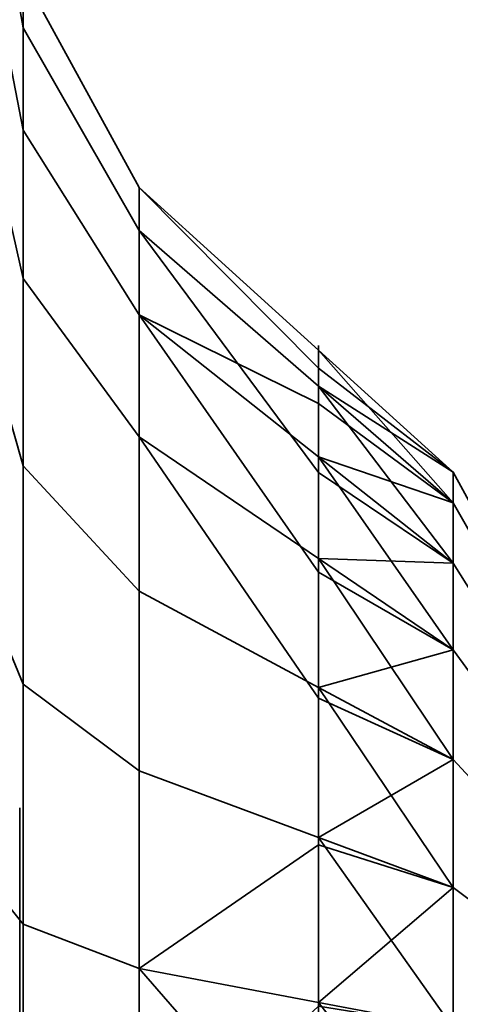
# Model space of a CAD drawing. Header units: millimetres. Extents: x -603 to 3703, y -120 to 193.
# Tile 303 of 656: x 1011.05 to 1011.65, y -15.768 to -14.426. Entities that reach past the tile are written whole.
import ezdxf

# ---------------------------------------------------------------- set-up
doc = ezdxf.new("R2010")
doc.units = ezdxf.units.MM
doc.layers.add('152', color=7, linetype='Continuous', true_color=0xffffff)

# ---------------------------------------------------------------- blocks, each defined once
blk = doc.blocks.new('UG_SURFACE_002')
at = {"layer": '152', "color": 252, "linetype": 'Continuous', "lineweight": 35}
for points in [[(2177.5, -35, 2213.0001), (2177.5, 174.4, 2213.0001), (822.5, 174.4, 2213.0001), (822.5, -35, 2213.0001)], [(972.5, -35, 2063), (972.5, 174.4, 2063), (2027.4999, 174.4, 2063), (2027.4999, -35, 2063)]]:
    blk.add_3dface(points, dxfattribs=at)
blk = doc.blocks.new('UG_SURFACE_087')
at = {"layer": '152', "color": 252, "linetype": 'Continuous', "lineweight": 35}
for points in [[(1011, 14.42, 2022.5), (1011, -46.92, 2022.5), (1012.5, -46.92, 2020.9999), (1012.5, 14.42, 2020.9999)], [(1012.5, 14.42, -7), (1012.5, -46.92, -7), (1011, -46.92, -7), (1011, 14.42, -7)]]:
    blk.add_3dface(points, dxfattribs=at)
blk = doc.blocks.new('UG_SURFACE_088')
at = {"layer": '152', "color": 252, "linetype": 'Continuous', "lineweight": 35}
for points in [[(1011, 14.42, 2022.5), (1011, -46.92, 2022.5), (1012.5, -46.92, 2020.9999), (1012.5, 14.42, 2020.9999)], [(1012.5, 14.42, -7), (1012.5, -46.92, -7), (1011, -46.92, -7), (1011, 14.42, -7)]]:
    blk.add_3dface(points, dxfattribs=at)
blk = doc.blocks.new('UG_SURFACE_089')
at = {"layer": '152', "color": 252, "linetype": 'Continuous', "lineweight": 35}
for points in [[(1011, -46.92, 2022.5), (1989, -46.92, 2022.5), (1989, 14.42, 2022.5), (1011, 14.42, 2022.5)], [(1011, -46.92, 2022.5), (1011, 14.42, 2022.5), (1012.5, 14.42, 2020.9999), (1012.5, -46.92, 2020.9999)]]:
    blk.add_3dface(points, dxfattribs=at)
blk = doc.blocks.new('UG_SURFACE_091')
at = {"layer": '152', "color": 252, "linetype": 'Continuous', "lineweight": 35}
for points in [[(1011.0548, -14.5767, 1000.8217), (1011.0548, -14.3655, 1000.1718), (1011, -14.0411, 1000.2059), (1011, -14.2942, 1000.9848)], [(1011.0548, -14.3655, 1000.1718), (1011.0548, -14.437, 999.4922), (1011, -14.1267, 999.3913), (1011, -14.0411, 1000.2059)], [(1011.0548, -14.5767, 1180.8218), (1011.0548, -14.3655, 1180.1718), (1011, -14.0411, 1180.2059), (1011, -14.2942, 1180.9849)], [(1011.0548, -14.3655, 1180.1718), (1011.0548, -14.437, 1179.4921), (1011, -14.1267, 1179.3914), (1011, -14.0411, 1180.2059)], [(1011.0548, -14.437, 999.4922), (1011.0548, -14.7787, 998.9003), (1011, -14.5362, 998.682), (1011, -14.1267, 999.3913)], [(1011.0548, -14.437, 1179.4921), (1011.0548, -14.7787, 1178.9004), (1011, -14.5362, 1178.682), (1011, -14.1267, 1179.3914)], [(1011.0548, -15.034, 1001.3295), (1011.0548, -14.5767, 1000.8217), (1011, -14.2942, 1000.9848), (1011, -14.8422, 1001.5935)], [(1011.0548, -15.034, 1181.3296), (1011.0548, -14.5767, 1180.8218), (1011, -14.2942, 1180.9849), (1011, -14.8422, 1181.5935)], [(1011.2128, -14.8283, 1000.6765), (1011.2128, -14.6545, 1000.1414), (1011.0548, -14.3655, 1000.1718), (1011.0548, -14.5767, 1000.8217)], [(1011.2128, -14.6545, 1000.1414), (1011.2128, -14.7133, 999.5819), (1011.0548, -14.437, 999.4922), (1011.0548, -14.3655, 1000.1718)], [(1011.2128, -14.8283, 1180.6765), (1011.2128, -14.6545, 1180.1414), (1011.0548, -14.3655, 1180.1718), (1011.0548, -14.5767, 1180.8218)], [(1011.2128, -14.6545, 1180.1414), (1011.2128, -14.7133, 1179.5819), (1011.0548, -14.437, 1179.4921), (1011.0548, -14.3655, 1180.1718)], [(1011.2128, -14.7133, 999.5819), (1011.2128, -14.9946, 999.0947), (1011.0548, -14.7787, 998.9003), (1011.0548, -14.437, 999.4922)], [(1011.2128, -14.7133, 1179.5819), (1011.2128, -14.9946, 1179.0947), (1011.0548, -14.7787, 1178.9004), (1011.0548, -14.437, 1179.4921)], [(1011.0548, -14.7787, 998.9003), (1011.0548, -15.3315, 998.4986), (1011, -15.1989, 998.2006), (1011, -14.5362, 998.682)], [(1011.0548, -14.7787, 1178.9004), (1011.0548, -15.3315, 1178.4986), (1011, -15.1989, 1178.2006), (1011, -14.5362, 1178.682)], [(1011.2128, -15.2048, 1001.0946), (1011.2128, -14.8283, 1000.6765), (1011.0548, -14.5767, 1000.8217), (1011.0548, -15.034, 1001.3295)], [(1011.2128, -15.2048, 1181.0945), (1011.2128, -14.8283, 1180.6765), (1011.0548, -14.5767, 1180.8218), (1011.0548, -15.034, 1181.3296)], [(1011.2128, -14.6545, 1000.1414), (1011.4571, -14.8763, 1000.1181), (1011.4571, -14.9009, 999.8845)], [(1011.4571, -14.9489, 1000.3415), (1011.4571, -14.8763, 1000.1181), (1011.2128, -14.6545, 1000.1414), (1011.2128, -14.8283, 1000.6765)], [(1011.4571, -14.9009, 999.8845), (1011.4571, -14.9254, 999.6508), (1011.2128, -14.7133, 999.5819), (1011.2128, -14.6545, 1000.1414)], [(1011.4571, -15.0215, 1180.5649), (1011.4571, -14.8763, 1180.1181), (1011.2128, -14.6545, 1180.1414), (1011.2128, -14.8283, 1180.6765)], [(1011.4571, -14.8763, 1180.1181), (1011.4571, -14.9254, 1179.6509), (1011.2128, -14.7133, 1179.5819), (1011.2128, -14.6545, 1180.1414)], [(1011.2128, -14.7133, 999.5819), (1011.4571, -14.9254, 999.6508), (1011.4571, -15.0429, 999.4474)], [(1011.4571, -15.0429, 999.4474), (1011.4571, -15.1603, 999.244), (1011.2128, -14.9946, 999.0947), (1011.2128, -14.7133, 999.5819)], [(1011.4571, -14.9254, 1179.6509), (1011.4571, -15.1603, 1179.2439), (1011.2128, -14.9946, 1179.0947), (1011.2128, -14.7133, 1179.5819)], [(1011.2128, -14.9946, 999.0947), (1011.2128, -15.4497, 998.764), (1011.0548, -15.3315, 998.4986), (1011.0548, -14.7787, 998.9003)], [(1011.2128, -14.9946, 1179.0947), (1011.2128, -15.4497, 1178.7641), (1011.0548, -15.3315, 1178.4986), (1011.0548, -14.7787, 1178.9004)], [(1011.2128, -14.8283, 1000.6765), (1011.4571, -15.0215, 1000.5649), (1011.4571, -14.9489, 1000.3415)], [(1011.2128, -14.8283, 1000.6765), (1011.2128, -15.2048, 1001.0946), (1011.4571, -15.3359, 1000.9141), (1011.4571, -15.1787, 1000.7395)], [(1011.4571, -15.1787, 1000.7395), (1011.4571, -15.0215, 1000.5649), (1011.2128, -14.8283, 1000.6765)], [(1011.4571, -15.3359, 1180.914), (1011.4571, -15.0215, 1180.5649), (1011.2128, -14.8283, 1180.6765), (1011.2128, -15.2048, 1181.0945)], [(1011.0548, -15.6583, 1001.6075), (1011.0548, -15.034, 1001.3295), (1011, -14.8422, 1001.5935), (1011, -15.5905, 1001.9267)], [(1011.0548, -15.6583, 1181.6075), (1011.0548, -15.034, 1181.3296), (1011, -14.8422, 1181.5935), (1011, -15.5905, 1181.9266)], [(1011.6403, -15.0845, 1000.2974), (1011.6403, -15.0427, 999.8994), (1011.4571, -14.8763, 1000.1181)], [(1011.6403, -15.0427, 999.8994), (1011.4571, -14.9009, 999.8845), (1011.4571, -14.8763, 1000.1181)], [(1011.4571, -14.8763, 1000.1181), (1011.4571, -14.9489, 1000.3415), (1011.6403, -15.0845, 1000.2974)], [(1011.6403, -15.1664, 1180.4813), (1011.6403, -15.0427, 1180.1006), (1011.4571, -14.8763, 1180.1181), (1011.4571, -15.0215, 1180.5649)], [(1011.6403, -15.0427, 1180.1006), (1011.6403, -15.0845, 1179.7025), (1011.4571, -14.9254, 1179.6509), (1011.4571, -14.8763, 1180.1181)], [(1011.4571, -14.9254, 999.6508), (1011.4571, -14.9009, 999.8845), (1011.6403, -15.0427, 999.8994)], [(1011.6403, -15.1664, 999.5187), (1011.4571, -15.0429, 999.4474), (1011.4571, -14.9254, 999.6508)], [(1011.4571, -14.9254, 999.6508), (1011.6403, -15.0427, 999.8994), (1011.6403, -15.1664, 999.5187)], [(1011.6403, -15.0845, 1179.7025), (1011.6403, -15.2847, 1179.3559), (1011.4571, -15.1603, 1179.2439), (1011.4571, -14.9254, 1179.6509)], [(1011.6403, -15.0845, 1000.2974), (1011.4571, -14.9489, 1000.3415), (1011.4571, -15.0215, 1000.5649)], [(1011.2128, -14.9946, 999.0947), (1011.4571, -15.1603, 999.244), (1011.4571, -15.3504, 999.1059)], [(1011.4571, -15.3504, 999.1059), (1011.4571, -15.5404, 998.9678), (1011.2128, -15.4497, 998.764), (1011.2128, -14.9946, 999.0947)], [(1011.4571, -15.1603, 1179.2439), (1011.4571, -15.5404, 1178.9678), (1011.2128, -15.4497, 1178.7641), (1011.2128, -14.9946, 1179.0947)], [(1011.4571, -15.0215, 1000.5649), (1011.6403, -15.2847, 1000.6441), (1011.6403, -15.0845, 1000.2974)], [(1011.4571, -15.0215, 1000.5649), (1011.4571, -15.1787, 1000.7395), (1011.6403, -15.2847, 1000.6441)], [(1011.6403, -15.4342, 1180.7787), (1011.6403, -15.1664, 1180.4813), (1011.4571, -15.0215, 1180.5649), (1011.4571, -15.3359, 1180.914)], [(1011.2128, -15.7187, 1001.3233), (1011.2128, -15.2048, 1001.0946), (1011.0548, -15.034, 1001.3295), (1011.0548, -15.6583, 1001.6075)], [(1011.2128, -15.7187, 1181.3234), (1011.2128, -15.2048, 1181.0945), (1011.0548, -15.034, 1181.3296), (1011.0548, -15.6583, 1181.6075)], [(1011.4571, -15.1603, 999.244), (1011.4571, -15.0429, 999.4474), (1011.6403, -15.1664, 999.5187)], [(1011.6403, -15.1664, 999.5187), (1011.6403, -15.0427, 999.8994), (1011.7589, -15.2594, 999.9222), (1011.7589, -15.3551, 999.6276)], [(1011.6403, -15.0427, 999.8994), (1011.6403, -15.0845, 1000.2974), (1011.7589, -15.2918, 1000.2301), (1011.7589, -15.2594, 999.9222)], [(1011.7589, -15.3551, 1180.3724), (1011.7589, -15.2594, 1180.0778), (1011.6403, -15.0427, 1180.1006), (1011.6403, -15.1664, 1180.4813)], [(1011.7589, -15.2594, 1180.0778), (1011.7589, -15.2918, 1179.7699), (1011.6403, -15.0845, 1179.7025), (1011.6403, -15.0427, 1180.1006)], [(1011.6403, -15.0845, 1000.2974), (1011.6403, -15.2847, 1000.6441), (1011.7589, -15.4466, 1000.4983), (1011.7589, -15.2918, 1000.2301)], [(1011.7589, -15.2918, 1179.7699), (1011.7589, -15.4466, 1179.5018), (1011.6403, -15.2847, 1179.3559), (1011.6403, -15.0845, 1179.7025)], [(1011.6403, -15.1664, 999.5187), (1011.6403, -15.4342, 999.2213), (1011.4571, -15.1603, 999.244)], [(1011.6403, -15.4342, 999.2213), (1011.4571, -15.3504, 999.1059), (1011.4571, -15.1603, 999.244)], [(1011.6403, -15.2847, 1179.3559), (1011.6403, -15.6085, 1179.1207), (1011.4571, -15.5404, 1178.9678), (1011.4571, -15.1603, 1179.2439)], [(1011.6403, -15.4342, 999.2213), (1011.6403, -15.1664, 999.5187), (1011.7589, -15.3551, 999.6276), (1011.7589, -15.5623, 999.3975)], [(1011.7589, -15.5623, 1180.6024), (1011.7589, -15.3551, 1180.3724), (1011.6403, -15.1664, 1180.4813), (1011.6403, -15.4342, 1180.7787)], [(1011.6403, -15.2847, 1000.6441), (1011.4571, -15.1787, 1000.7395), (1011.4571, -15.3359, 1000.9141)], [(1011.0548, -15.3315, 998.4986), (1011.0548, -16, 998.3565), (1011, -16, 998.0303), (1011, -15.1989, 998.2006)], [(1011.0548, -15.3315, 1178.4986), (1011.0548, -16, 1178.3565), (1011, -16, 1178.0303), (1011, -15.1989, 1178.2006)], [(1011.4571, -15.5505, 1001.0096), (1011.4571, -15.3359, 1000.9141), (1011.2128, -15.2048, 1001.0946), (1011.2128, -15.7187, 1001.3233)], [(1011.4571, -15.7651, 1181.1051), (1011.4571, -15.3359, 1180.914), (1011.2128, -15.2048, 1181.0945), (1011.2128, -15.7187, 1181.3234)], [(1011.4571, -15.3359, 1000.9141), (1011.6403, -15.6085, 1000.8794), (1011.6403, -15.2847, 1000.6441)], [(1011.6403, -15.2847, 1000.6441), (1011.6403, -15.6085, 1000.8794), (1011.7589, -15.6971, 1000.6803), (1011.7589, -15.4466, 1000.4983)], [(1011.7589, -15.4466, 1179.5018), (1011.7589, -15.6971, 1179.3197), (1011.6403, -15.6085, 1179.1207), (1011.6403, -15.2847, 1179.3559)], [(1011.2128, -15.4497, 998.764), (1011.2128, -16, 998.6471), (1011.0548, -16, 998.3565), (1011.0548, -15.3315, 998.4986)], [(1011.2128, -15.4497, 1178.7641), (1011.2128, -16, 1178.647), (1011.0548, -16, 1178.3565), (1011.0548, -15.3315, 1178.4986)], [(1011.4571, -15.3359, 1000.9141), (1011.4571, -15.5505, 1001.0096), (1011.6403, -15.6085, 1000.8794)], [(1011.6403, -15.7999, 1180.9416), (1011.6403, -15.4342, 1180.7787), (1011.4571, -15.3359, 1180.914), (1011.4571, -15.7651, 1181.1051)], [(1011.4571, -15.5404, 998.9678), (1011.4571, -15.3504, 999.1059), (1011.6403, -15.4342, 999.2213)], [(1011.6403, -15.4342, 999.2213), (1011.6403, -15.7999, 999.0584), (1011.4571, -15.5404, 998.9678)], [(1011.6403, -15.7999, 999.0584), (1011.6403, -15.4342, 999.2213), (1011.7589, -15.5623, 999.3975), (1011.7589, -15.8452, 999.2716)], [(1011.7589, -15.8452, 1180.7284), (1011.7589, -15.5623, 1180.6024), (1011.6403, -15.4342, 1180.7787), (1011.6403, -15.7999, 1180.9416)], [(1011.2128, -16, 998.6471), (1011.2128, -15.4497, 998.764), (1011.4571, -15.5404, 998.9678), (1011.4571, -15.7702, 998.919)], [(1011.4571, -15.5404, 1178.9678), (1011.4571, -16, 1178.8701), (1011.2128, -16, 1178.647), (1011.2128, -15.4497, 1178.7641)], [(1011.6403, -15.7999, 999.0584), (1011.4571, -15.7702, 998.919), (1011.4571, -15.5404, 998.9678)], [(1011.6403, -15.6085, 1179.1207), (1011.6403, -16, 1179.0375), (1011.4571, -16, 1178.8701), (1011.4571, -15.5404, 1178.9678)], [(1011.2128, -15.7187, 1001.3233), (1011.4571, -15.7651, 1001.1052), (1011.4571, -15.5505, 1001.0096)], [(1011.6403, -15.6085, 1000.8794), (1011.4571, -15.5505, 1001.0096), (1011.4571, -15.7651, 1001.1052)], [(1011.0548, -16.3417, 1001.6075), (1011.0548, -15.6583, 1001.6075), (1011, -15.5905, 1001.9267), (1011, -16.4095, 1001.9267)], [(1011.0548, -16.3417, 1181.6075), (1011.0548, -15.6583, 1181.6075), (1011, -15.5905, 1181.9266), (1011, -16.4095, 1181.9266)], [(1011.4571, -15.7651, 1001.1052), (1011.6403, -16, 1000.9626), (1011.6403, -15.6085, 1000.8794)], [(1011.6403, -15.6085, 1000.8794), (1011.6403, -16, 1000.9626), (1011.7589, -16, 1000.7447), (1011.7589, -15.6971, 1000.6803)], [(1011.7589, -15.6971, 1179.3197), (1011.7589, -16, 1179.2554), (1011.6403, -16, 1179.0375), (1011.6403, -15.6085, 1179.1207)], [(1011.2128, -16.2813, 1001.3233), (1011.2128, -15.7187, 1001.3233), (1011.0548, -15.6583, 1001.6075), (1011.0548, -16.3417, 1001.6075)], [(1011.2128, -16.2813, 1181.3234), (1011.2128, -15.7187, 1181.3234), (1011.0548, -15.6583, 1181.6075), (1011.0548, -16.3417, 1181.6075)], [(1011.2128, -15.7187, 1001.3233), (1011.2128, -16.2813, 1001.3233), (1011.4571, -16, 1001.1299)], [(1011.4571, -16, 1001.1299), (1011.4571, -15.7651, 1001.1052), (1011.2128, -15.7187, 1001.3233)], [(1011.2128, -15.7187, 1181.3234), (1011.2128, -16.2813, 1181.3234), (1011.4571, -16, 1181.1298)], [(1011.4571, -16, 1181.1298), (1011.4571, -15.7651, 1181.1051), (1011.2128, -15.7187, 1181.3234)], [(1011.4571, -15.7651, 1001.1052), (1011.4571, -16, 1001.1299), (1011.6403, -16, 1000.9626)], [(1011.6403, -15.7999, 1180.9416), (1011.4571, -15.7651, 1181.1051), (1011.4571, -16, 1181.1298)]]:
    blk.add_3dface(points, dxfattribs=at)
blk = doc.blocks.new('UG_SURFACE_095')
at = {"layer": '152', "color": 252, "linetype": 'Continuous', "lineweight": 35}
for points in [[(1011.0548, -14.5767, 1000.8217), (1011.0548, -14.3655, 1000.1718), (1011, -14.0411, 1000.2059), (1011, -14.2942, 1000.9848)], [(1011.0548, -14.3655, 1000.1718), (1011.0548, -14.437, 999.4922), (1011, -14.1267, 999.3913), (1011, -14.0411, 1000.2059)], [(1011.0548, -14.5767, 1180.8218), (1011.0548, -14.3655, 1180.1718), (1011, -14.0411, 1180.2059), (1011, -14.2942, 1180.9849)], [(1011.0548, -14.3655, 1180.1718), (1011.0548, -14.437, 1179.4921), (1011, -14.1267, 1179.3914), (1011, -14.0411, 1180.2059)], [(1011.0548, -14.437, 999.4922), (1011.0548, -14.7787, 998.9003), (1011, -14.5362, 998.682), (1011, -14.1267, 999.3913)], [(1011.0548, -14.437, 1179.4921), (1011.0548, -14.7787, 1178.9004), (1011, -14.5362, 1178.682), (1011, -14.1267, 1179.3914)], [(1011.0548, -15.034, 1001.3295), (1011.0548, -14.5767, 1000.8217), (1011, -14.2942, 1000.9848), (1011, -14.8422, 1001.5935)], [(1011.0548, -15.034, 1181.3296), (1011.0548, -14.5767, 1180.8218), (1011, -14.2942, 1180.9849), (1011, -14.8422, 1181.5935)], [(1011.2128, -14.8283, 1000.6765), (1011.2128, -14.6545, 1000.1414), (1011.0548, -14.3655, 1000.1718), (1011.0548, -14.5767, 1000.8217)], [(1011.2128, -14.6545, 1000.1414), (1011.2128, -14.7133, 999.5819), (1011.0548, -14.437, 999.4922), (1011.0548, -14.3655, 1000.1718)], [(1011.2128, -14.8283, 1180.6765), (1011.2128, -14.6545, 1180.1414), (1011.0548, -14.3655, 1180.1718), (1011.0548, -14.5767, 1180.8218)], [(1011.2128, -14.6545, 1180.1414), (1011.2128, -14.7133, 1179.5819), (1011.0548, -14.437, 1179.4921), (1011.0548, -14.3655, 1180.1718)], [(1011.2128, -14.7133, 999.5819), (1011.2128, -14.9946, 999.0947), (1011.0548, -14.7787, 998.9003), (1011.0548, -14.437, 999.4922)], [(1011.2128, -14.7133, 1179.5819), (1011.2128, -14.9946, 1179.0947), (1011.0548, -14.7787, 1178.9004), (1011.0548, -14.437, 1179.4921)], [(1011.0548, -14.7787, 998.9003), (1011.0548, -15.3315, 998.4986), (1011, -15.1989, 998.2006), (1011, -14.5362, 998.682)], [(1011.0548, -14.7787, 1178.9004), (1011.0548, -15.3315, 1178.4986), (1011, -15.1989, 1178.2006), (1011, -14.5362, 1178.682)], [(1011.2128, -15.2048, 1001.0946), (1011.2128, -14.8283, 1000.6765), (1011.0548, -14.5767, 1000.8217), (1011.0548, -15.034, 1001.3295)], [(1011.2128, -15.2048, 1181.0945), (1011.2128, -14.8283, 1180.6765), (1011.0548, -14.5767, 1180.8218), (1011.0548, -15.034, 1181.3296)], [(1011.2128, -14.6545, 1000.1414), (1011.4571, -14.8763, 1000.1181), (1011.4571, -14.9009, 999.8845)], [(1011.4571, -14.9489, 1000.3415), (1011.4571, -14.8763, 1000.1181), (1011.2128, -14.6545, 1000.1414), (1011.2128, -14.8283, 1000.6765)], [(1011.4571, -14.9009, 999.8845), (1011.4571, -14.9254, 999.6508), (1011.2128, -14.7133, 999.5819), (1011.2128, -14.6545, 1000.1414)], [(1011.4571, -15.0215, 1180.5649), (1011.4571, -14.8763, 1180.1181), (1011.2128, -14.6545, 1180.1414), (1011.2128, -14.8283, 1180.6765)], [(1011.4571, -14.8763, 1180.1181), (1011.4571, -14.9254, 1179.6509), (1011.2128, -14.7133, 1179.5819), (1011.2128, -14.6545, 1180.1414)], [(1011.2128, -14.7133, 999.5819), (1011.4571, -14.9254, 999.6508), (1011.4571, -15.0429, 999.4474)], [(1011.4571, -15.0429, 999.4474), (1011.4571, -15.1603, 999.244), (1011.2128, -14.9946, 999.0947), (1011.2128, -14.7133, 999.5819)], [(1011.4571, -14.9254, 1179.6509), (1011.4571, -15.1603, 1179.2439), (1011.2128, -14.9946, 1179.0947), (1011.2128, -14.7133, 1179.5819)], [(1011.2128, -14.9946, 999.0947), (1011.2128, -15.4497, 998.764), (1011.0548, -15.3315, 998.4986), (1011.0548, -14.7787, 998.9003)], [(1011.2128, -14.9946, 1179.0947), (1011.2128, -15.4497, 1178.7641), (1011.0548, -15.3315, 1178.4986), (1011.0548, -14.7787, 1178.9004)], [(1011.2128, -14.8283, 1000.6765), (1011.4571, -15.0215, 1000.5649), (1011.4571, -14.9489, 1000.3415)], [(1011.2128, -14.8283, 1000.6765), (1011.2128, -15.2048, 1001.0946), (1011.4571, -15.3359, 1000.9141), (1011.4571, -15.1787, 1000.7395)], [(1011.4571, -15.1787, 1000.7395), (1011.4571, -15.0215, 1000.5649), (1011.2128, -14.8283, 1000.6765)], [(1011.4571, -15.3359, 1180.914), (1011.4571, -15.0215, 1180.5649), (1011.2128, -14.8283, 1180.6765), (1011.2128, -15.2048, 1181.0945)], [(1011.0548, -15.6583, 1001.6075), (1011.0548, -15.034, 1001.3295), (1011, -14.8422, 1001.5935), (1011, -15.5905, 1001.9267)], [(1011.0548, -15.6583, 1181.6075), (1011.0548, -15.034, 1181.3296), (1011, -14.8422, 1181.5935), (1011, -15.5905, 1181.9266)], [(1011.6403, -15.0845, 1000.2974), (1011.6403, -15.0427, 999.8994), (1011.4571, -14.8763, 1000.1181)], [(1011.6403, -15.0427, 999.8994), (1011.4571, -14.9009, 999.8845), (1011.4571, -14.8763, 1000.1181)], [(1011.4571, -14.8763, 1000.1181), (1011.4571, -14.9489, 1000.3415), (1011.6403, -15.0845, 1000.2974)], [(1011.6403, -15.1664, 1180.4813), (1011.6403, -15.0427, 1180.1006), (1011.4571, -14.8763, 1180.1181), (1011.4571, -15.0215, 1180.5649)], [(1011.6403, -15.0427, 1180.1006), (1011.6403, -15.0845, 1179.7025), (1011.4571, -14.9254, 1179.6509), (1011.4571, -14.8763, 1180.1181)], [(1011.4571, -14.9254, 999.6508), (1011.4571, -14.9009, 999.8845), (1011.6403, -15.0427, 999.8994)], [(1011.6403, -15.1664, 999.5187), (1011.4571, -15.0429, 999.4474), (1011.4571, -14.9254, 999.6508)], [(1011.4571, -14.9254, 999.6508), (1011.6403, -15.0427, 999.8994), (1011.6403, -15.1664, 999.5187)], [(1011.6403, -15.0845, 1179.7025), (1011.6403, -15.2847, 1179.3559), (1011.4571, -15.1603, 1179.2439), (1011.4571, -14.9254, 1179.6509)], [(1011.6403, -15.0845, 1000.2974), (1011.4571, -14.9489, 1000.3415), (1011.4571, -15.0215, 1000.5649)], [(1011.2128, -14.9946, 999.0947), (1011.4571, -15.1603, 999.244), (1011.4571, -15.3504, 999.1059)], [(1011.4571, -15.3504, 999.1059), (1011.4571, -15.5404, 998.9678), (1011.2128, -15.4497, 998.764), (1011.2128, -14.9946, 999.0947)], [(1011.4571, -15.1603, 1179.2439), (1011.4571, -15.5404, 1178.9678), (1011.2128, -15.4497, 1178.7641), (1011.2128, -14.9946, 1179.0947)], [(1011.4571, -15.0215, 1000.5649), (1011.6403, -15.2847, 1000.6441), (1011.6403, -15.0845, 1000.2974)], [(1011.4571, -15.0215, 1000.5649), (1011.4571, -15.1787, 1000.7395), (1011.6403, -15.2847, 1000.6441)], [(1011.6403, -15.4342, 1180.7787), (1011.6403, -15.1664, 1180.4813), (1011.4571, -15.0215, 1180.5649), (1011.4571, -15.3359, 1180.914)], [(1011.2128, -15.7187, 1001.3233), (1011.2128, -15.2048, 1001.0946), (1011.0548, -15.034, 1001.3295), (1011.0548, -15.6583, 1001.6075)], [(1011.2128, -15.7187, 1181.3234), (1011.2128, -15.2048, 1181.0945), (1011.0548, -15.034, 1181.3296), (1011.0548, -15.6583, 1181.6075)], [(1011.4571, -15.1603, 999.244), (1011.4571, -15.0429, 999.4474), (1011.6403, -15.1664, 999.5187)], [(1011.6403, -15.1664, 999.5187), (1011.6403, -15.0427, 999.8994), (1011.7589, -15.2594, 999.9222), (1011.7589, -15.3551, 999.6276)], [(1011.6403, -15.0427, 999.8994), (1011.6403, -15.0845, 1000.2974), (1011.7589, -15.2918, 1000.2301), (1011.7589, -15.2594, 999.9222)], [(1011.7589, -15.3551, 1180.3724), (1011.7589, -15.2594, 1180.0778), (1011.6403, -15.0427, 1180.1006), (1011.6403, -15.1664, 1180.4813)], [(1011.7589, -15.2594, 1180.0778), (1011.7589, -15.2918, 1179.7699), (1011.6403, -15.0845, 1179.7025), (1011.6403, -15.0427, 1180.1006)], [(1011.6403, -15.0845, 1000.2974), (1011.6403, -15.2847, 1000.6441), (1011.7589, -15.4466, 1000.4983), (1011.7589, -15.2918, 1000.2301)], [(1011.7589, -15.2918, 1179.7699), (1011.7589, -15.4466, 1179.5018), (1011.6403, -15.2847, 1179.3559), (1011.6403, -15.0845, 1179.7025)], [(1011.6403, -15.1664, 999.5187), (1011.6403, -15.4342, 999.2213), (1011.4571, -15.1603, 999.244)], [(1011.6403, -15.4342, 999.2213), (1011.4571, -15.3504, 999.1059), (1011.4571, -15.1603, 999.244)], [(1011.6403, -15.2847, 1179.3559), (1011.6403, -15.6085, 1179.1207), (1011.4571, -15.5404, 1178.9678), (1011.4571, -15.1603, 1179.2439)], [(1011.6403, -15.4342, 999.2213), (1011.6403, -15.1664, 999.5187), (1011.7589, -15.3551, 999.6276), (1011.7589, -15.5623, 999.3975)], [(1011.7589, -15.5623, 1180.6024), (1011.7589, -15.3551, 1180.3724), (1011.6403, -15.1664, 1180.4813), (1011.6403, -15.4342, 1180.7787)], [(1011.6403, -15.2847, 1000.6441), (1011.4571, -15.1787, 1000.7395), (1011.4571, -15.3359, 1000.9141)], [(1011.0548, -15.3315, 998.4986), (1011.0548, -16, 998.3565), (1011, -16, 998.0303), (1011, -15.1989, 998.2006)], [(1011.0548, -15.3315, 1178.4986), (1011.0548, -16, 1178.3565), (1011, -16, 1178.0303), (1011, -15.1989, 1178.2006)], [(1011.4571, -15.5505, 1001.0096), (1011.4571, -15.3359, 1000.9141), (1011.2128, -15.2048, 1001.0946), (1011.2128, -15.7187, 1001.3233)], [(1011.4571, -15.7651, 1181.1051), (1011.4571, -15.3359, 1180.914), (1011.2128, -15.2048, 1181.0945), (1011.2128, -15.7187, 1181.3234)], [(1011.4571, -15.3359, 1000.9141), (1011.6403, -15.6085, 1000.8794), (1011.6403, -15.2847, 1000.6441)], [(1011.6403, -15.2847, 1000.6441), (1011.6403, -15.6085, 1000.8794), (1011.7589, -15.6971, 1000.6803), (1011.7589, -15.4466, 1000.4983)], [(1011.7589, -15.4466, 1179.5018), (1011.7589, -15.6971, 1179.3197), (1011.6403, -15.6085, 1179.1207), (1011.6403, -15.2847, 1179.3559)], [(1011.2128, -15.4497, 998.764), (1011.2128, -16, 998.6471), (1011.0548, -16, 998.3565), (1011.0548, -15.3315, 998.4986)], [(1011.2128, -15.4497, 1178.7641), (1011.2128, -16, 1178.647), (1011.0548, -16, 1178.3565), (1011.0548, -15.3315, 1178.4986)], [(1011.4571, -15.3359, 1000.9141), (1011.4571, -15.5505, 1001.0096), (1011.6403, -15.6085, 1000.8794)], [(1011.6403, -15.7999, 1180.9416), (1011.6403, -15.4342, 1180.7787), (1011.4571, -15.3359, 1180.914), (1011.4571, -15.7651, 1181.1051)], [(1011.4571, -15.5404, 998.9678), (1011.4571, -15.3504, 999.1059), (1011.6403, -15.4342, 999.2213)], [(1011.6403, -15.4342, 999.2213), (1011.6403, -15.7999, 999.0584), (1011.4571, -15.5404, 998.9678)], [(1011.6403, -15.7999, 999.0584), (1011.6403, -15.4342, 999.2213), (1011.7589, -15.5623, 999.3975), (1011.7589, -15.8452, 999.2716)], [(1011.7589, -15.8452, 1180.7284), (1011.7589, -15.5623, 1180.6024), (1011.6403, -15.4342, 1180.7787), (1011.6403, -15.7999, 1180.9416)], [(1011.2128, -16, 998.6471), (1011.2128, -15.4497, 998.764), (1011.4571, -15.5404, 998.9678), (1011.4571, -15.7702, 998.919)], [(1011.4571, -15.5404, 1178.9678), (1011.4571, -16, 1178.8701), (1011.2128, -16, 1178.647), (1011.2128, -15.4497, 1178.7641)], [(1011.6403, -15.7999, 999.0584), (1011.4571, -15.7702, 998.919), (1011.4571, -15.5404, 998.9678)], [(1011.6403, -15.6085, 1179.1207), (1011.6403, -16, 1179.0375), (1011.4571, -16, 1178.8701), (1011.4571, -15.5404, 1178.9678)], [(1011.2128, -15.7187, 1001.3233), (1011.4571, -15.7651, 1001.1052), (1011.4571, -15.5505, 1001.0096)], [(1011.6403, -15.6085, 1000.8794), (1011.4571, -15.5505, 1001.0096), (1011.4571, -15.7651, 1001.1052)], [(1011.0548, -16.3417, 1001.6075), (1011.0548, -15.6583, 1001.6075), (1011, -15.5905, 1001.9267), (1011, -16.4095, 1001.9267)], [(1011.0548, -16.3417, 1181.6075), (1011.0548, -15.6583, 1181.6075), (1011, -15.5905, 1181.9266), (1011, -16.4095, 1181.9266)], [(1011.4571, -15.7651, 1001.1052), (1011.6403, -16, 1000.9626), (1011.6403, -15.6085, 1000.8794)], [(1011.6403, -15.6085, 1000.8794), (1011.6403, -16, 1000.9626), (1011.7589, -16, 1000.7447), (1011.7589, -15.6971, 1000.6803)], [(1011.7589, -15.6971, 1179.3197), (1011.7589, -16, 1179.2554), (1011.6403, -16, 1179.0375), (1011.6403, -15.6085, 1179.1207)], [(1011.2128, -16.2813, 1001.3233), (1011.2128, -15.7187, 1001.3233), (1011.0548, -15.6583, 1001.6075), (1011.0548, -16.3417, 1001.6075)], [(1011.2128, -16.2813, 1181.3234), (1011.2128, -15.7187, 1181.3234), (1011.0548, -15.6583, 1181.6075), (1011.0548, -16.3417, 1181.6075)], [(1011.2128, -15.7187, 1001.3233), (1011.2128, -16.2813, 1001.3233), (1011.4571, -16, 1001.1299)], [(1011.4571, -16, 1001.1299), (1011.4571, -15.7651, 1001.1052), (1011.2128, -15.7187, 1001.3233)], [(1011.2128, -15.7187, 1181.3234), (1011.2128, -16.2813, 1181.3234), (1011.4571, -16, 1181.1298)], [(1011.4571, -16, 1181.1298), (1011.4571, -15.7651, 1181.1051), (1011.2128, -15.7187, 1181.3234)], [(1011.4571, -15.7651, 1001.1052), (1011.4571, -16, 1001.1299), (1011.6403, -16, 1000.9626)], [(1011.6403, -15.7999, 1180.9416), (1011.4571, -15.7651, 1181.1051), (1011.4571, -16, 1181.1298)]]:
    blk.add_3dface(points, dxfattribs=at)

msp = doc.modelspace()

# ---------------------------------------------------------------- linework, layer by layer
at = {"layer": '152', "color": 252, "linetype": 'Continuous', "lineweight": -3, "true_color": 0x939598, "extrusion": (1, 0, 0)}
for centre, radius in [((-16, 1000, 1011.4571), 1.1299), ((-16, 1180, 1011.4571), 1.1299), ((-16, 1180, 1011.4571), 1.1299), ((-16, 1000, 1011.4571), 1.1299), ((-16, 1180, 1011.05), 0.5), ((-16, 1000, 1011.05), 0.5), ((-16, 1180, 1011.05), 0.5), ((-16, 1000, 1011.05), 0.5)]:
    msp.add_circle(centre, radius, dxfattribs=at)

# ---------------------------------------------------------------- block references
at = {"layer": '152', "color": 252, "linetype": 'Continuous', "lineweight": -3, "true_color": 0x939598}
for name in ['UG_SURFACE_002', 'UG_SURFACE_087', 'UG_SURFACE_088', 'UG_SURFACE_089', 'UG_SURFACE_091', 'UG_SURFACE_095']:
    msp.add_blockref(name, (0, 0), dxfattribs=at)

doc.saveas('drawing.dxf')
